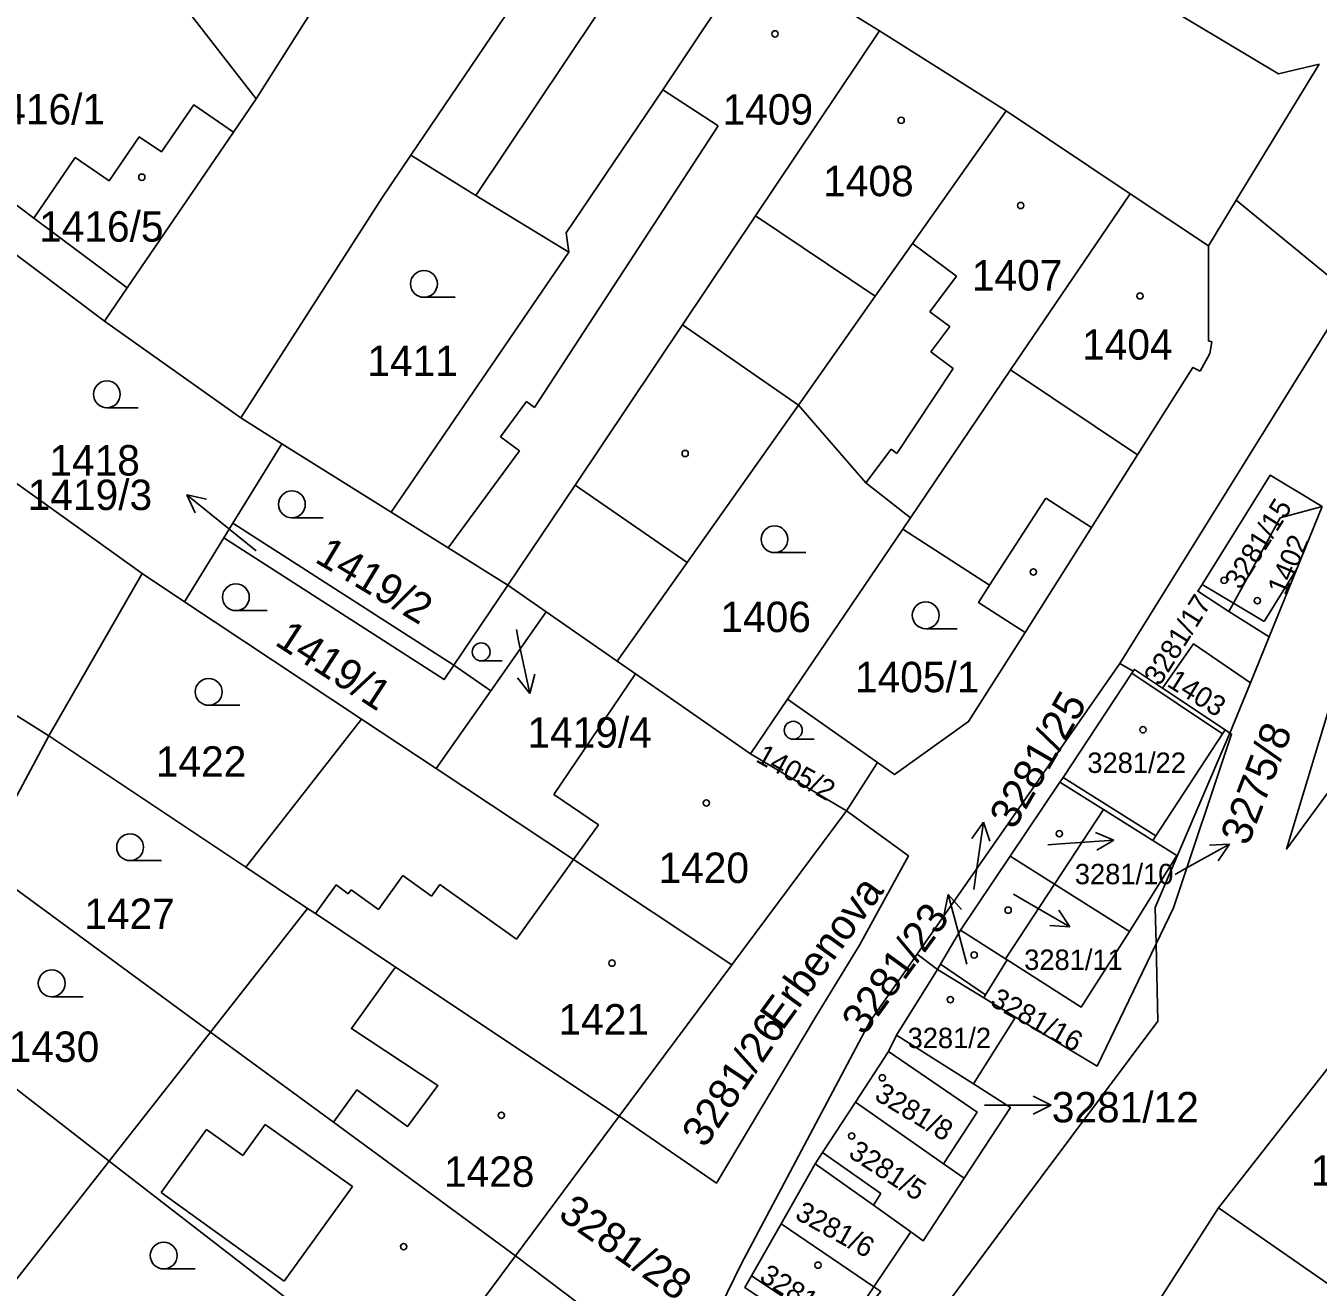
# Model space of a CAD drawing. Extents: x -600849 to -599899, y -1204328 to -1203436.
# Drawn here: x -600312.4 to -600240.2, y -1203786 to -1203715.5 of the extents above; entities that cross this region are included whole.
import ezdxf

# ---------------------------------------------------------------- set-up
doc = ezdxf.new("R2010")
doc.units = 0
for name, color, linetype in [('Vrstva 1', 7, 'Continuous'), ('Vrstva 2', 7, 'Continuous'), ('Vrstva 3', 7, 'Continuous'), ('Vrstva 4', 7, 'Continuous'), ('Vrstva 5', 7, 'Continuous'), ('Vrstva 7', 7, 'Continuous')]:
    doc.layers.add(name, color=color, linetype=linetype)

msp = doc.modelspace()

# ---------------------------------------------------------------- linework, layer by layer
at = {"layer": 'Vrstva 1'}
for p, q in [((-600287.54, -1203700.59), (-600299.56, -1203719.57)), ((-600264.74, -1203715.78), (-600271.76, -1203711.44)), ((-600331.6, -1203711.54), (-600311.99, -1203726.24)), ((-600257.65, -1203720.25), (-600264.74, -1203715.78)), ((-600240.17, -1203717.65), (-600244.8, -1203725.25)), ((-600299.56, -1203719.57), (-600300.83, -1203721.44)), ((-600250.73, -1203724.88), (-600257.65, -1203720.25)), ((-600300.83, -1203721.44), (-600306.78, -1203730.14)), ((-600246.35, -1203727.8), (-600250.73, -1203724.88)), ((-600246.35, -1203727.8), (-600244.8, -1203725.25)), ((-600244.8, -1203725.25), (-600237.69, -1203731.09)), ((-600306.78, -1203730.14), (-600311.99, -1203726.24)), ((-600308.05, -1203732), (-600314.72, -1203726.98)), ((-600282.09, -1203728.15), (-600292.03, -1203742.68)), ((-600306.78, -1203730.14), (-600308.05, -1203732)), ((-600308.05, -1203732), (-600300.43, -1203737.4)), ((-600300.43, -1203737.4), (-600298.13, -1203738.85)), ((-600317.61, -1203737.76), (-600305.94, -1203746.1)), ((-600300.87, -1203743.3), (-600298.13, -1203738.85)), ((-600298.13, -1203738.85), (-600292.03, -1203742.68)), ((-600239.99, -1203742.37), (-600242.34, -1203743)), ((-600263.01, -1203742.99), (-600263.43, -1203743.62)), ((-600301.38, -1203744.12), (-600300.87, -1203743.3)), ((-600300.87, -1203743.3), (-600288.52, -1203751.22)), ((-600263.43, -1203743.62), (-600269.87, -1203753.13)), ((-600303.57, -1203747.68), (-600301.38, -1203744.12)), ((-600305.94, -1203746.1), (-600311.16, -1203755.18)), ((-600305.94, -1203746.1), (-600303.57, -1203747.68)), ((-600288.52, -1203751.22), (-600285.5, -1203746.76)), ((-600285.5, -1203746.76), (-600283.37, -1203748.24)), ((-600324.2, -1203746.96), (-600311.16, -1203755.18)), ((-600303.57, -1203747.68), (-600293.68, -1203754.24)), ((-600283.37, -1203748.24), (-600286.46, -1203752.66)), ((-600283.37, -1203748.24), (-600279.39, -1203751.01)), ((-600245.21, -1203748.22), (-600242.96, -1203749.64)), ((-600242.96, -1203749.64), (-600244.01, -1203752.22)), ((-600251.3, -1203751.14), (-600262.64, -1203767.37)), ((-600251.3, -1203751.14), (-600250.56, -1203751.57)), ((-600286.46, -1203752.66), (-600288.52, -1203751.22)), ((-600248.93, -1203752.51), (-600245.42, -1203754.85)), ((-600245.15, -1203755.02), (-600244.01, -1203752.22)), ((-600289.51, -1203757), (-600286.46, -1203752.66)), ((-600269.87, -1203753.13), (-600271.94, -1203756.19)), ((-600269.87, -1203753.13), (-600264.84, -1203756.67)), ((-600293.68, -1203754.24), (-600300.15, -1203762.52)), ((-600293.68, -1203754.24), (-600289.51, -1203757)), ((-600314.97, -1203762.31), (-600311.16, -1203755.18)), ((-600311.16, -1203755.18), (-600300.15, -1203762.52)), ((-600245.42, -1203754.85), (-600245.15, -1203755.02)), ((-600271.94, -1203756.19), (-600266.58, -1203759.37)), ((-600266.58, -1203759.37), (-600264.84, -1203756.67)), ((-600257.43, -1203761.9), (-600254.65, -1203757.76)), ((-600272.98, -1203767.97), (-600266.58, -1203759.37)), ((-600260.21, -1203766.04), (-600257.43, -1203761.9)), ((-600314.97, -1203762.31), (-600302.12, -1203771.73)), ((-600300.15, -1203762.52), (-600296.7, -1203764.82)), ((-600302.12, -1203771.73), (-600296.7, -1203764.82)), ((-600261.5, -1203768.23), (-600262.64, -1203767.37)), ((-600279.28, -1203776.44), (-600272.98, -1203767.97)), ((-600263.79, -1203771.9), (-600261.5, -1203768.23)), ((-600258.91, -1203769.81), (-600261.5, -1203768.23)), ((-600319.87, -1203769.58), (-600307.78, -1203778.94)), ((-600257.14, -1203770.89), (-600258.91, -1203769.81)), ((-600257.14, -1203770.89), (-600259.49, -1203774.63)), ((-600302.12, -1203771.73), (-600307.78, -1203778.94)), ((-600264.23, -1203772.81), (-600263.79, -1203771.9)), ((-600263.79, -1203771.9), (-600259.49, -1203774.63)), ((-600238.26, -1203771.92), (-600245.8, -1203781.55)), ((-600266.07, -1203775.64), (-600264.23, -1203772.81)), ((-600261.16, -1203779.1), (-600266.07, -1203775.64)), ((-600285.07, -1203784.23), (-600279.28, -1203776.44)), ((-600313.23, -1203785.88), (-600307.78, -1203778.94)), ((-600270.24, -1203782.44), (-600268.34, -1203779.1)), ((-600260.01, -1203779.9), (-600261.16, -1203779.1)), ((-600245.8, -1203781.55), (-600253.06, -1203792.9)), ((-600271.89, -1203785.36), (-600270.24, -1203782.44)), ((-600270.24, -1203782.44), (-600265.05, -1203785.97)), ((-600262.99, -1203782.9), (-600265.05, -1203785.97)), ((-600290.9, -1203792.07), (-600285.07, -1203784.23)), ((-600279.69, -1203788.3), (-600285.07, -1203784.23))]:
    msp.add_line(p, q, dxfattribs=at)
for points in [[(-600279.38, -1203705.68), (-600283.43, -1203711.66), (-600290.92, -1203722.73)], [(-600271.76, -1203711.44), (-600276.85, -1203719.07), (-600282.24, -1203727.06), (-600282.09, -1203728.15)], [(-600306.67, -1203711.58), (-600304.45, -1203713.29), (-600299.56, -1203719.57)], [(-600250.17, -1203713.54), (-600242.44, -1203718.18), (-600240.17, -1203717.65)], [(-600264.74, -1203715.78), (-600271.66, -1203726.11), (-600275.75, -1203732.21), (-600281.74, -1203741.16), (-600285.5, -1203746.76)], [(-600311.99, -1203726.24), (-600309.68, -1203722.86), (-600307.78, -1203724.16), (-600306.1, -1203721.71), (-600304.86, -1203722.55), (-600303.06, -1203719.92), (-600300.83, -1203721.44)], [(-600257.65, -1203720.25), (-600262.89, -1203727.66), (-600264.97, -1203730.6), (-600269.27, -1203736.69)], [(-600290.92, -1203722.73), (-600292.55, -1203725.13), (-600300.43, -1203737.4)], [(-600290.92, -1203722.73), (-600287.29, -1203724.99), (-600282.09, -1203728.15)], [(-600250.73, -1203724.88), (-600257.41, -1203734.73), (-600263.01, -1203742.99)], [(-600246.16, -1203733.16), (-600246.35, -1203733.11), (-600246.35, -1203727.8)], [(-600237.69, -1203731.09), (-600238.63, -1203731.22), (-600239.31, -1203731.84), (-600251.3, -1203751.14)], [(-600246.81, -1203734.8), (-600246.28, -1203733.81), (-600246.16, -1203733.16)], [(-600256.6, -1203749.4), (-600252.89, -1203743.54), (-600250.32, -1203739.48), (-600247.22, -1203734.59), (-600246.81, -1203734.8)], [(-600269.27, -1203736.69), (-600275.49, -1203745.49), (-600279.39, -1203751.01)], [(-600263.01, -1203742.99), (-600265.5, -1203741.04), (-600269.27, -1203736.69)], [(-600228.05, -1203742.49), (-600241.99, -1203761.51), (-600235.55, -1203740.2)], [(-600245.21, -1203748.22), (-600246.95, -1203747.1), (-600246.71, -1203746.72), (-600242.91, -1203740.61), (-600239.99, -1203742.37)], [(-600242.96, -1203749.64), (-600241.41, -1203745.84), (-600239.99, -1203742.37)], [(-600292.03, -1203742.68), (-600288.84, -1203744.67), (-600285.5, -1203746.76)], [(-600242.34, -1203743), (-600244.96, -1203747.76), (-600245.21, -1203748.22)], [(-600263.43, -1203743.62), (-600258.58, -1203746.76), (-600259.2, -1203747.73), (-600256.6, -1203749.4)], [(-600288.52, -1203751.22), (-600289.07, -1203752.03), (-600301.38, -1203744.12)], [(-600264.84, -1203756.67), (-600263.89, -1203757.34), (-600259.76, -1203754.38), (-600256.6, -1203749.4)], [(-600244.01, -1203752.22), (-600247.18, -1203750.03), (-600248.93, -1203752.51)], [(-600279.39, -1203751.01), (-600278.38, -1203751.71), (-600271.94, -1203756.19)], [(-600250.56, -1203751.57), (-600250.63, -1203751.68), (-600254.48, -1203757.51), (-600254.65, -1203757.76)], [(-600250.56, -1203751.57), (-600250.49, -1203751.47), (-600248.93, -1203752.51)], [(-600245.42, -1203754.85), (-600245.56, -1203755.07), (-600249.29, -1203760.76), (-600249.46, -1203761.02)], [(-600245.15, -1203755.02), (-600249.33, -1203764.77), (-600249.28, -1203766.8)], [(-600245.15, -1203755.02), (-600245.06, -1203755.08), (-600248.31, -1203764.78), (-600249.28, -1203766.8)], [(-600289.51, -1203757), (-600281.84, -1203762.09), (-600272.98, -1203767.97)], [(-600254.65, -1203757.76), (-600252.21, -1203759.29), (-600249.46, -1203761.02)], [(-600279.28, -1203776.44), (-600273.85, -1203780.17), (-600268.32, -1203770.89), (-600265.85, -1203766.87), (-600263.12, -1203761.89), (-600266.58, -1203759.37)], [(-600249.46, -1203761.02), (-600248.12, -1203761.86), (-600250.76, -1203766.12)], [(-600257.43, -1203761.9), (-600254.96, -1203763.47), (-600250.76, -1203766.12)], [(-600296.7, -1203764.82), (-600296.26, -1203765.11), (-600291.78, -1203768.1), (-600279.28, -1203776.44)], [(-600260.21, -1203766.04), (-600261.32, -1203767.93), (-600261.5, -1203768.23)], [(-600257.6, -1203767.7), (-600257.7, -1203767.64), (-600260.21, -1203766.04)], [(-600250.76, -1203766.12), (-600253.47, -1203770.34), (-600257.6, -1203767.7)], [(-600249.28, -1203766.8), (-600249.18, -1203771.13), (-600257.3, -1203781.99), (-600286.42, -1203821.27)], [(-600249.28, -1203766.8), (-600252.58, -1203773.63), (-600257.14, -1203770.89)], [(-600262.64, -1203767.37), (-600265.26, -1203771.13), (-600272.47, -1203784.7), (-600286.83, -1203814.12), (-600287.84, -1203817.36), (-600287.76, -1203819.53), (-600286.42, -1203821.27)], [(-600257.6, -1203767.7), (-600258.81, -1203769.65), (-600258.91, -1203769.81)], [(-600302.12, -1203771.73), (-600295.25, -1203776.76), (-600285.07, -1203784.23)], [(-600261.16, -1203779.1), (-600259.28, -1203776.2), (-600264.23, -1203772.81)], [(-600259.49, -1203774.63), (-600257.42, -1203775.94), (-600260.01, -1203779.9)], [(-600268.34, -1203779.1), (-600267.92, -1203778.47), (-600266.07, -1203775.64)], [(-600307.78, -1203778.94), (-600298.41, -1203786.2), (-600290.9, -1203792.07)], [(-600268.34, -1203779.1), (-600265.08, -1203781.4), (-600262.99, -1203782.9)], [(-600260.01, -1203779.9), (-600262.3, -1203783.4), (-600262.99, -1203782.9)], [(-600245.8, -1203781.55), (-600239.71, -1203785.78), (-600227.49, -1203795.28), (-600227.15, -1203794.86), (-600225.1, -1203796.04), (-600223.2, -1203797.13), (-600220.4, -1203798.73), (-600218.84, -1203799.48)], [(-600265.05, -1203785.97), (-600264.67, -1203786.23), (-600267.27, -1203789.34), (-600272.26, -1203786.01), (-600271.89, -1203785.36)], [(-600271.89, -1203785.36), (-600266.87, -1203788.69), (-600265.05, -1203785.97)]]:
    msp.add_lwpolyline(points, dxfattribs=at)
at = {"layer": 'Vrstva 3'}
for p, q in [((-600290.193, -1203730.67), (-600288.443, -1203730.67)), ((-600307.913, -1203736.84), (-600306.163, -1203736.84)), ((-600297.573, -1203742.99), (-600295.823, -1203742.99)), ((-600270.603, -1203744.94), (-600268.853, -1203744.94)), ((-600300.703, -1203748.18), (-600298.953, -1203748.18)), ((-600262.153, -1203749.19), (-600260.403, -1203749.19)), ((-600286.995, -1203750.99), (-600285.823, -1203750.99)), ((-600302.223, -1203753.47), (-600300.473, -1203753.47)), ((-600269.555, -1203755.37), (-600268.383, -1203755.37)), ((-600306.613, -1203762.15), (-600304.863, -1203762.15)), ((-600310.993, -1203769.76), (-600309.243, -1203769.76)), ((-600304.733, -1203784.97), (-600302.983, -1203784.97))]:
    msp.add_line(p, q, dxfattribs=at)
for centre, radius in [((-600290.193, -1203729.92), 0.75), ((-600307.913, -1203736.09), 0.75), ((-600297.573, -1203742.24), 0.75), ((-600270.603, -1203744.19), 0.75), ((-600300.703, -1203747.43), 0.75), ((-600262.153, -1203748.44), 0.75), ((-600286.995, -1203750.487), 0.502), ((-600302.223, -1203752.72), 0.75), ((-600269.555, -1203754.867), 0.502), ((-600306.613, -1203761.4), 0.75), ((-600310.993, -1203769.01), 0.75), ((-600304.733, -1203784.22), 0.75)]:
    msp.add_circle(centre, radius, dxfattribs=at)
at = {"layer": 'Vrstva 4'}
for p, q in [((-600287.29, -1203724.99), (-600280.55, -1203714.91)), ((-600273.75, -1203721.09), (-600276.85, -1203719.07)), ((-600284.01, -1203736.82), (-600273.75, -1203721.09)), ((-600271.66, -1203726.11), (-600264.97, -1203730.6)), ((-600260.44, -1203729.49), (-600262.89, -1203727.66)), ((-600261.92, -1203731.48), (-600260.44, -1203729.49)), ((-600260.81, -1203732.31), (-600261.92, -1203731.48)), ((-600269.27, -1203736.69), (-600275.75, -1203732.21)), ((-600261.86, -1203733.71), (-600260.81, -1203732.31)), ((-600260.62, -1203734.64), (-600261.86, -1203733.71)), ((-600263.77, -1203739.39), (-600260.62, -1203734.64)), ((-600257.41, -1203734.73), (-600250.32, -1203739.48)), ((-600285.91, -1203738.47), (-600284.46, -1203736.49)), ((-600284.46, -1203736.49), (-600284.01, -1203736.82)), ((-600284.85, -1203739.25), (-600285.91, -1203738.47)), ((-600288.84, -1203744.67), (-600284.85, -1203739.25)), ((-600265.5, -1203741.04), (-600264.09, -1203739.15)), ((-600264.09, -1203739.15), (-600263.77, -1203739.39)), ((-600281.74, -1203741.16), (-600275.49, -1203745.49)), ((-600255.45, -1203741.89), (-600258.58, -1203746.76)), ((-600252.89, -1203743.54), (-600255.45, -1203741.89)), ((-600241.41, -1203745.84), (-600243.24, -1203748.79)), ((-600244.96, -1203747.76), (-600246.71, -1203746.72)), ((-600243.24, -1203748.79), (-600244.96, -1203747.76)), ((-600278.38, -1203751.71), (-600282.94, -1203758.45)), ((-600245.56, -1203755.07), (-600250.63, -1203751.68)), ((-600249.29, -1203760.76), (-600254.48, -1203757.51)), ((-600282.94, -1203758.45), (-600280.44, -1203760.15)), ((-600252.21, -1203759.29), (-600254.96, -1203763.47)), ((-600280.44, -1203760.15), (-600281.84, -1203762.09)), ((-600281.84, -1203762.09), (-600285.03, -1203766.54)), ((-600291.37, -1203762.99), (-600292.73, -1203764.88)), ((-600289.77, -1203764.14), (-600291.37, -1203762.99)), ((-600295.1, -1203763.5), (-600296.26, -1203765.11)), ((-600294.42, -1203764), (-600295.1, -1203763.5)), ((-600294.26, -1203763.78), (-600294.42, -1203764)), ((-600292.73, -1203764.88), (-600294.26, -1203763.78)), ((-600289.3, -1203763.48), (-600289.77, -1203764.14)), ((-600285.03, -1203766.54), (-600289.3, -1203763.48)), ((-600254.96, -1203763.47), (-600257.7, -1203767.64)), ((-600258.81, -1203769.65), (-600261.32, -1203767.93)), ((-600304.87, -1203780.69), (-600302.34, -1203777.18)), ((-600302.34, -1203777.18), (-600300.32, -1203778.63)), ((-600300.32, -1203778.63), (-600299.07, -1203776.9)), ((-600299.07, -1203776.9), (-600294.19, -1203780.36)), ((-600267.92, -1203778.47), (-600264.67, -1203780.76)), ((-600298.01, -1203785.65), (-600304.87, -1203780.69)), ((-600294.19, -1203780.36), (-600298.01, -1203785.65)), ((-600264.67, -1203780.76), (-600265.08, -1203781.4))]:
    msp.add_line(p, q, dxfattribs=at)
msp.add_lwpolyline([(-600295.25, -1203776.76), (-600293.95, -1203774.96), (-600291.11, -1203777), (-600289.42, -1203774.71), (-600294.25, -1203771.54), (-600291.95, -1203768.33), (-600291.78, -1203768.1)], dxfattribs=at)
at = {"layer": 'Vrstva 5'}
for centre in [(-600270.577, -1203715.949), (-600263.527, -1203720.779), (-600305.957, -1203723.959), (-600256.847, -1203725.539), (-600250.177, -1203730.599), (-600275.597, -1203739.399), (-600256.137, -1203746.019), (-600245.477, -1203746.489), (-600243.617, -1203747.629), (-600250.017, -1203754.839), (-600274.407, -1203758.929), (-600254.687, -1203760.649), (-600257.547, -1203764.919), (-600279.687, -1203767.879), (-600259.447, -1203767.419), (-600260.777, -1203769.919), (-600264.577, -1203774.289), (-600285.867, -1203776.379), (-600266.287, -1203777.539), (-600291.327, -1203783.719), (-600268.177, -1203784.759)]:
    msp.add_circle(centre, 0.175, dxfattribs=at)
at = {"layer": 'Vrstva 7'}
for p, q in [((-600301.11, -1203743.59), (-600303.442, -1203741.701)), ((-600303.442, -1203741.701), (-600302.349, -1203741.943)), ((-600303.442, -1203741.701), (-600302.979, -1203742.721)), ((-600299.56, -1203744.84), (-600301.11, -1203743.59)), ((-600285.03, -1203749.24), (-600284.9, -1203749.87)), ((-600284.9, -1203749.87), (-600284.276, -1203752.805)), ((-600284.276, -1203752.805), (-600283.994, -1203751.722)), ((-600284.276, -1203752.805), (-600284.974, -1203751.93)), ((-600258.932, -1203759.998), (-600259.568, -1203760.92)), ((-600259.35, -1203762.97), (-600258.932, -1203759.998)), ((-600258.932, -1203759.998), (-600258.576, -1203761.06)), ((-600251.636, -1203761.001), (-600252.67, -1203760.571)), ((-600255.33, -1203761.26), (-600254.63, -1203761.21)), ((-600254.63, -1203761.21), (-600251.636, -1203761.001)), ((-600251.636, -1203761.001), (-600252.6, -1203761.57)), ((-600247.8, -1203762.69), (-600245.175, -1203761.235)), ((-600245.175, -1203761.235), (-600246.294, -1203761.283)), ((-600245.175, -1203761.235), (-600245.808, -1203762.159)), ((-600248.21, -1203762.92), (-600247.8, -1203762.69)), ((-600259.46, -1203763.76), (-600259.35, -1203762.97)), ((-600260.897, -1203764.051), (-600261.121, -1203765.148)), ((-600260.12, -1203766.95), (-600260.897, -1203764.051)), ((-600260.897, -1203764.051), (-600260.154, -1203764.889)), ((-600257.24, -1203764.03), (-600256.7, -1203764.35)), ((-600256.7, -1203764.35), (-600254.101, -1203765.85)), ((-600254.101, -1203765.85), (-600254.718, -1203764.916)), ((-600254.101, -1203765.85), (-600255.219, -1203765.783)), ((-600259.86, -1203767.93), (-600260.12, -1203766.95)), ((-600255.149, -1203775.81), (-600256.15, -1203775.309)), ((-600258.15, -1203775.81), (-600258.87, -1203775.81)), ((-600258.15, -1203775.81), (-600255.149, -1203775.81)), ((-600255.149, -1203775.81), (-600256.15, -1203776.311))]:
    msp.add_line(p, q, dxfattribs=at)

# ---------------------------------------------------------------- texts
at = {"layer": 'Vrstva 2'}
for s, height, p in [('1416/1', 1.7, (-600314.967, -1203721.01)), ('1409', 1.7, (-600273.504, -1203721.02)), ('1408', 1.7, (-600267.884, -1203725.02)), ('1416/5', 1.7, (-600311.697, -1203727.56)), ('1407', 1.7, (-600259.574, -1203730.29)), ('1404', 1.7, (-600253.414, -1203734.16)), ('1411', 1.7, (-600293.354, -1203735.07)), ('1418', 1.7, (-600311.124, -1203740.63)), ('1419/3', 1.7, (-600312.335, -1203742.56)), ('1406', 1.7, (-600273.624, -1203749.38)), ('1405/1', 1.7, (-600266.107, -1203752.74)), ('1419/4', 1.7, (-600284.41, -1203755.838)), ('1422', 1.7, (-600305.174, -1203757.46)), ('3281/22', 1.14, (-600253.122, -1203757.25)), ('1420', 1.7, (-600277.084, -1203763.4)), ('3281/10', 1.14, (-600253.82, -1203763.47)), ('1427', 1.7, (-600309.174, -1203765.97)), ('3281/11', 1.14, (-600256.65, -1203768.26)), ('1421', 1.7, (-600282.674, -1203771.87)), ('1430', 1.7, (-600313.394, -1203773.4)), ('3281/2', 1.14, (-600263.167, -1203772.63)), ('3281/12', 1.7, (-600255.11, -1203776.78)), ('1496', 1.7, (-600240.634, -1203780.32)), ('1428', 1.7, (-600289.074, -1203780.38))]:
    msp.add_text(s, height=height, dxfattribs=at).set_placement(p)
for s, height, rotation, p in [('3281/15', 1.14, 58, (-600244.56, -1203747.066)), ('1402', 1.14, 67, (-600242.054, -1203747.388)), ('1419/2', 1.7, 329, (-600296.361, -1203745.425)), ('3281/17', 1.14, 58, (-600249.07, -1203752.436)), ('1419/1', 1.7, 327, (-600298.593, -1203750.052)), ('1403', 1.14, 328, (-600248.733, -1203752.366)), ('3281/25', 1.7, 60, (-600257.213, -1203760.475)), ('3275/8', 1.7, 69, (-600244.146, -1203761.374)), ('1405/2', 1.14, 331, (-600271.711, -1203756.585)), ('3281/23', 1.7, 54, (-600265.596, -1203771.987)), ('3281/16', 1.14, 331, (-600258.622, -1203770.204)), ('3281/26', 1.7, 56, (-600274.485, -1203778.266)), ('3281/8', 1.14, 329, (-600265.082, -1203775.465)), ('3281/5', 1.14, 327, (-600266.54, -1203778.666)), ('3281/28', 1.7, 325, (-600282.763, -1203782.089)), ('3281/6', 1.14, 331, (-600269.521, -1203782.125)), ('3281/7', 1.14, 328, (-600271.517, -1203785.6))]:
    msp.add_text(s, height=height, rotation=rotation, dxfattribs=at).set_placement(p)
at = {"layer": 'Vrstva 7'}
msp.add_text('Erbenova', height=1.7, rotation=54, dxfattribs=at).set_placement((-600270.161, -1203771.707))

doc.saveas('drawing.dxf')
